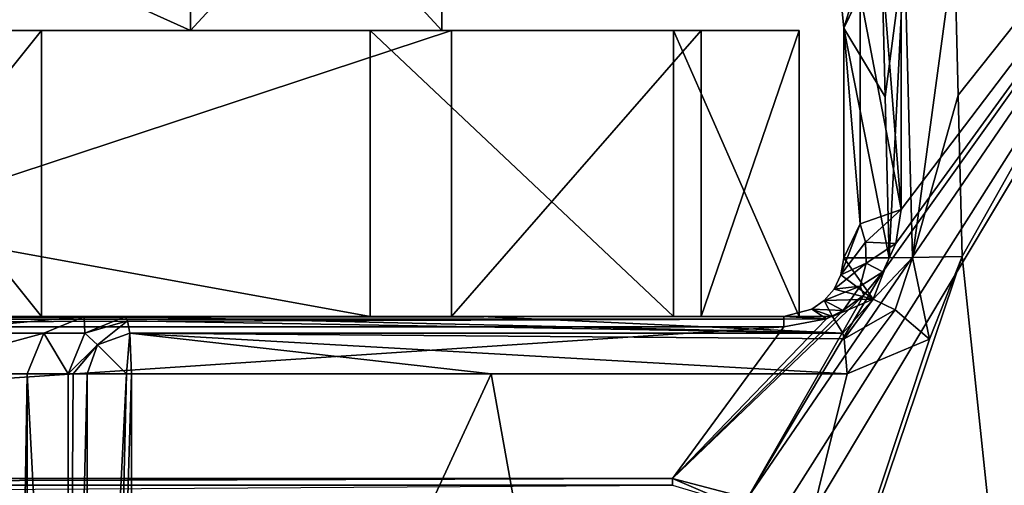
# Model space of a CAD drawing. Header units: millimetres. Extents: x -18.9 to 18.9, y -8.8 to 59.9.
# Tile 452 of 463: x 1.5 to 5, y 56.3 to 57.9. Entities that reach past the tile are written whole.
import ezdxf

# ---------------------------------------------------------------- set-up
doc = ezdxf.new("R2010")
doc.units = ezdxf.units.MM
doc.header["$LTSCALE"] = 65.185185
for name, color, linetype in [('1062', 7, 'CONTINUOUS'), ('1082', 7, 'CONTINUOUS'), ('1095', 7, 'CONTINUOUS'), ('1096', 7, 'CONTINUOUS'), ('1097', 7, 'CONTINUOUS'), ('1098', 7, 'CONTINUOUS'), ('1099', 7, 'CONTINUOUS'), ('1101', 7, 'CONTINUOUS'), ('1102', 7, 'CONTINUOUS'), ('1103', 7, 'CONTINUOUS'), ('1106', 7, 'CONTINUOUS'), ('1243', 7, 'CONTINUOUS'), ('1278', 7, 'CONTINUOUS'), ('833', 7, 'CONTINUOUS'), ('834', 7, 'CONTINUOUS'), ('835', 7, 'CONTINUOUS'), ('862', 7, 'CONTINUOUS'), ('863', 7, 'CONTINUOUS'), ('866', 7, 'CONTINUOUS'), ('876', 7, 'CONTINUOUS'), ('888', 7, 'CONTINUOUS'), ('893', 7, 'CONTINUOUS'), ('895', 7, 'CONTINUOUS'), ('906', 7, 'CONTINUOUS'), ('907', 7, 'CONTINUOUS'), ('927', 7, 'CONTINUOUS'), ('936', 7, 'CONTINUOUS'), ('937', 7, 'CONTINUOUS'), ('941', 7, 'CONTINUOUS'), ('942', 7, 'CONTINUOUS'), ('943', 7, 'CONTINUOUS'), ('998', 7, 'CONTINUOUS')]:
    doc.layers.add(name, color=color, linetype=linetype)

msp = doc.modelspace()

# ---------------------------------------------------------------- linework, layer by layer
at = {"layer": '1062', "color": 7, "linetype": 'Continuous'}
for points in [[(3.8069, 56.3334, 0.8952), (-3.8069, 56.3334, 0.8952), (-3.8069, 56.3095, 0.9233), (3.8069, 56.3334, 0.8952)], [(3.8069, 56.3334, 0.8952), (-3.8069, 56.3095, 0.9233), (3.8069, 56.3095, 0.9233), (3.8069, 56.3334, 0.8952)], [(-3.8069, 56.3095, 0.9233), (-3.8069, 56.2619, 0.9579), (3.8069, 56.3095, 0.9233), (-3.8069, 56.3095, 0.9233)]]:
    msp.add_3dface(points, dxfattribs=at)
at = {"layer": '1082', "color": 7, "linetype": 'Continuous'}
for points in [[(4.0686, 56.265, 0.9928), (3.8069, 56.3334, 0.8952), (3.9868, 56.2565, 0.9903), (4.0686, 56.265, 0.9928)], [(3.8069, 56.3334, 0.8952), (3.8069, 56.3095, 0.9233), (3.9868, 56.2565, 0.9903), (3.8069, 56.3334, 0.8952)]]:
    msp.add_3dface(points, dxfattribs=at)
at = {"layer": '1095', "color": 7, "linetype": 'Continuous'}
for points in [[(0.8, 56.9, -9.5106), (-4.25, 56.9, -10.1366), (4.25, 56.9, -10.1366), (0.8, 56.9, -9.5106)], [(-4.25, 56.9, -10.1366), (-0.8, 56.9, -6.7394), (4.25, 56.9, 0.375), (-4.25, 56.9, -10.1366)], [(-4.25, 56.9, -10.1366), (-3.9069, 56.9, -11.0914), (4.25, 56.9, -10.1366), (-4.25, 56.9, -10.1366)], [(-4.25, 56.9, 0.375), (-4.25, 56.9, -10.1366), (4.25, 56.9, 0.375), (-4.25, 56.9, 0.375)], [(-3.8106, 56.9, 1.4356), (-4.25, 56.9, 0.375), (3.8106, 56.9, 1.4356), (-3.8106, 56.9, 1.4356)], [(3.8106, 56.9, 1.4356), (-4.25, 56.9, 0.375), (4.25, 56.9, 0.375), (3.8106, 56.9, 1.4356)], [(-3.9069, 56.9, -11.0914), (-3.0345, 56.9, -11.6094), (3.9069, 56.9, -11.0914), (-3.9069, 56.9, -11.0914)], [(4.25, 56.9, -10.1366), (-3.9069, 56.9, -11.0914), (3.9069, 56.9, -11.0914), (4.25, 56.9, -10.1366)], [(-2.75, 56.9, 1.875), (-3.8106, 56.9, 1.4356), (2.75, 56.9, 1.875), (-2.75, 56.9, 1.875)], [(2.75, 56.9, 1.875), (-3.8106, 56.9, 1.4356), (3.8106, 56.9, 1.4356), (2.75, 56.9, 1.875)], [(0, 56.9, -11.8998), (3.0345, 56.9, -11.6094), (-3.0345, 56.9, -11.6094), (0, 56.9, -11.8998)], [(-3.0345, 56.9, -11.6094), (3.0345, 56.9, -11.6094), (3.9069, 56.9, -11.0914), (-3.0345, 56.9, -11.6094)], [(-0.8, 56.9, -6.7394), (0.8, 56.9, -6.7394), (4.25, 56.9, 0.375), (-0.8, 56.9, -6.7394)], [(1.6, 56.9, -8.125), (0.8, 56.9, -9.5106), (4.25, 56.9, -10.1366), (1.6, 56.9, -8.125)], [(0.8, 56.9, -6.7394), (1.6, 56.9, -8.125), (4.25, 56.9, 0.375), (0.8, 56.9, -6.7394)], [(4.25, 56.9, 0.375), (1.6, 56.9, -8.125), (4.25, 56.9, -10.1366), (4.25, 56.9, 0.375)]]:
    msp.add_3dface(points, dxfattribs=at)
at = {"layer": '1096', "color": 7, "linetype": 'Continuous'}
for points in [[(4.25, 57.9, -10.1366), (0.8, 57.9, -6.7394), (-4.25, 57.9, 0.375), (4.25, 57.9, -10.1366)], [(-0.8, 57.9, -9.5106), (4.25, 57.9, -10.1366), (-4.25, 57.9, -10.1366), (-0.8, 57.9, -9.5106)], [(4.25, 57.9, 0.375), (4.25, 57.9, -10.1366), (-4.25, 57.9, 0.375), (4.25, 57.9, 0.375)], [(-4.25, 57.9, -10.1366), (4.25, 57.9, -10.1366), (3.9069, 57.9, -11.0914), (-4.25, 57.9, -10.1366)], [(-3.8106, 57.9, 1.4356), (4.25, 57.9, 0.375), (-4.25, 57.9, 0.375), (-3.8106, 57.9, 1.4356)], [(-3.9069, 57.9, -11.0914), (-4.25, 57.9, -10.1366), (3.9069, 57.9, -11.0914), (-3.9069, 57.9, -11.0914)], [(-3.0345, 57.9, -11.6094), (-3.9069, 57.9, -11.0914), (3.0345, 57.9, -11.6094), (-3.0345, 57.9, -11.6094)], [(3.0345, 57.9, -11.6094), (-3.9069, 57.9, -11.0914), (3.9069, 57.9, -11.0914), (3.0345, 57.9, -11.6094)], [(3.8106, 57.9, 1.4356), (4.25, 57.9, 0.375), (-3.8106, 57.9, 1.4356), (3.8106, 57.9, 1.4356)], [(-2.75, 57.9, 1.875), (3.8106, 57.9, 1.4356), (-3.8106, 57.9, 1.4356), (-2.75, 57.9, 1.875)], [(0, 57.9, -11.8998), (-3.0345, 57.9, -11.6094), (3.0345, 57.9, -11.6094), (0, 57.9, -11.8998)], [(2.75, 57.9, 1.875), (3.8106, 57.9, 1.4356), (-2.75, 57.9, 1.875), (2.75, 57.9, 1.875)], [(-0.8, 57.9, -9.5106), (0.8, 57.9, -9.5106), (4.25, 57.9, -10.1366), (-0.8, 57.9, -9.5106)], [(1.6, 57.9, -8.125), (0.8, 57.9, -6.7394), (4.25, 57.9, -10.1366), (1.6, 57.9, -8.125)], [(0.8, 57.9, -9.5106), (1.6, 57.9, -8.125), (4.25, 57.9, -10.1366), (0.8, 57.9, -9.5106)]]:
    msp.add_3dface(points, dxfattribs=at)
at = {"layer": '1097', "color": 7, "linetype": 'Continuous'}
for points in [[(0.8, 56.9, -9.5106), (1.6, 56.9, -8.125), (0.8, 57.9, -9.5106), (0.8, 56.9, -9.5106)], [(1.6, 56.9, -8.125), (1.6, 57.9, -8.125), (0.8, 57.9, -9.5106), (1.6, 56.9, -8.125)]]:
    msp.add_3dface(points, dxfattribs=at)
at = {"layer": '1098', "color": 7, "linetype": 'Continuous'}
for points in [[(1.6, 56.9, -8.125), (0.8, 56.9, -6.7394), (1.6, 57.9, -8.125), (1.6, 56.9, -8.125)], [(0.8, 56.9, -6.7394), (0.8, 57.9, -6.7394), (1.6, 57.9, -8.125), (0.8, 56.9, -6.7394)]]:
    msp.add_3dface(points, dxfattribs=at)
at = {"layer": '1099', "color": 7, "linetype": 'Continuous'}
for points in [[(4.25, 56.9, 0.375), (4.25, 56.9, -10.1366), (4.25, 57.9, 0.375), (4.25, 56.9, 0.375)], [(4.25, 56.9, -10.1366), (4.25, 57.9, -10.1366), (4.25, 57.9, 0.375), (4.25, 56.9, -10.1366)]]:
    msp.add_3dface(points, dxfattribs=at)
at = {"layer": '1101', "color": 7, "linetype": 'Continuous'}
for points in [[(-2.75, 56.9, 1.875), (2.75, 56.9, 1.875), (-2.75, 57.9, 1.875), (-2.75, 56.9, 1.875)], [(2.75, 56.9, 1.875), (2.75, 57.9, 1.875), (-2.75, 57.9, 1.875), (2.75, 56.9, 1.875)]]:
    msp.add_3dface(points, dxfattribs=at)
at = {"layer": '1102', "color": 7, "linetype": 'Continuous'}
for points in [[(3.0345, 56.9, -11.6094), (0, 56.9, -11.8998), (3.0345, 57.9, -11.6094), (3.0345, 56.9, -11.6094)], [(0, 56.9, -11.8998), (0, 57.9, -11.8998), (3.0345, 57.9, -11.6094), (0, 56.9, -11.8998)]]:
    msp.add_3dface(points, dxfattribs=at)
at = {"layer": '1103', "color": 7, "linetype": 'Continuous'}
for points in [[(3.9069, 56.9, -11.0914), (3.0345, 56.9, -11.6094), (3.9069, 57.9, -11.0914), (3.9069, 56.9, -11.0914)], [(3.0345, 56.9, -11.6094), (3.0345, 57.9, -11.6094), (3.9069, 57.9, -11.0914), (3.0345, 56.9, -11.6094)], [(4.25, 56.9, -10.1366), (3.9069, 56.9, -11.0914), (4.25, 57.9, -10.1366), (4.25, 56.9, -10.1366)], [(4.25, 57.9, -10.1366), (3.9069, 56.9, -11.0914), (3.9069, 57.9, -11.0914), (4.25, 57.9, -10.1366)]]:
    msp.add_3dface(points, dxfattribs=at)
at = {"layer": '1106', "color": 7, "linetype": 'Continuous'}
for points in [[(2.75, 56.9, 1.875), (3.8106, 56.9, 1.4356), (2.75, 57.9, 1.875), (2.75, 56.9, 1.875)], [(3.8106, 56.9, 1.4356), (3.8106, 57.9, 1.4356), (2.75, 57.9, 1.875), (3.8106, 56.9, 1.4356)], [(3.8106, 56.9, 1.4356), (4.25, 56.9, 0.375), (3.8106, 57.9, 1.4356), (3.8106, 56.9, 1.4356)], [(4.25, 56.9, 0.375), (4.25, 57.9, 0.375), (3.8106, 57.9, 1.4356), (4.25, 56.9, 0.375)]]:
    msp.add_3dface(points, dxfattribs=at)
at = {"layer": '1243', "color": 7, "linetype": 'Continuous'}
for points in [[(0, 57.9, -5.125), (1.0725, 57.9, -8.125), (2.1213, 57.9, -10.2463), (0, 57.9, -5.125)], [(0.5368, 57.9, -9.0534), (0, 57.9, -11.125), (2.1213, 57.9, -10.2463), (0.5368, 57.9, -9.0534)], [(2.1213, 57.9, -6.0037), (0, 57.9, -5.125), (2.1213, 57.9, -10.2463), (2.1213, 57.9, -6.0037)], [(1.0725, 57.9, -8.125), (0.5368, 57.9, -9.0534), (2.1213, 57.9, -10.2463), (1.0725, 57.9, -8.125)], [(3, 57.9, -8.125), (2.1213, 57.9, -6.0037), (2.1213, 57.9, -10.2463), (3, 57.9, -8.125)]]:
    msp.add_3dface(points, dxfattribs=at)
at = {"layer": '1278', "color": 7, "linetype": 'Continuous'}
for points in [[(2.1213, 57.9, -10.2463), (0, 57.9, -11.125), (2.1213, 58.8568, -10.2463), (2.1213, 57.9, -10.2463)], [(0, 57.9, -11.125), (0, 58.8568, -11.125), (2.1213, 58.8568, -10.2463), (0, 57.9, -11.125)], [(0, 57.9, -5.125), (2.1213, 57.9, -6.0037), (0, 58.8568, -5.125), (0, 57.9, -5.125)], [(2.1213, 57.9, -6.0037), (2.1213, 58.8568, -6.0037), (0, 58.8568, -5.125), (2.1213, 57.9, -6.0037)], [(2.1213, 57.9, -6.0037), (3, 57.9, -8.125), (2.1213, 58.8568, -6.0037), (2.1213, 57.9, -6.0037)], [(3, 57.9, -8.125), (2.1213, 57.9, -10.2463), (3, 58.8568, -8.125), (3, 57.9, -8.125)], [(3, 57.9, -8.125), (3, 58.8568, -8.125), (2.1213, 58.8568, -6.0037), (3, 57.9, -8.125)], [(2.1213, 57.9, -10.2463), (2.1213, 58.8568, -10.2463), (3, 58.8568, -8.125), (2.1213, 57.9, -10.2463)]]:
    msp.add_3dface(points, dxfattribs=at)
at = {"layer": '833', "color": 7, "linetype": 'Continuous'}
for points in [[(0, 56.9, -0.2696), (-4.196, 56.9, 0.023), (4.196, 56.9, 0.023), (0, 56.9, -0.2696)], [(1.2284, 56.9, -0.7732), (0, 56.9, -0.2696), (4.196, 56.9, 0.023), (1.2284, 56.9, -0.7732)], [(1.7497, 56.9, -1.989), (1.2284, 56.9, -0.7732), (4.196, 56.9, 0.023), (1.7497, 56.9, -1.989)], [(1.8933, 56.9, -10.215), (1.7497, 56.9, -1.989), (4.196, 56.9, 0.023), (1.8933, 56.9, -10.215)], [(3.1361, 56.9, -10.0312), (1.8933, 56.9, -10.215), (4.196, 56.9, 0.023), (3.1361, 56.9, -10.0312)], [(4.3667, 56.9, -9.756), (3.1361, 56.9, -10.0312), (4.196, 56.9, 0.023), (4.3667, 56.9, -9.756)]]:
    msp.add_3dface(points, dxfattribs=at)
at = {"layer": '834', "color": 7, "linetype": 'Continuous'}
for points in [[(6.1449, 59.3, -3.3415), (4.5425, 57.0558, -0.1366), (4.0686, 56.265, 0.9928), (6.1449, 59.3, -3.3415)], [(4.1647, 56.1786, 1.1162), (6.1449, 59.3, -3.3415), (4.0686, 56.265, 0.9928), (4.1647, 56.1786, 1.1162)], [(4.2066, 56.063, 1.2813), (6.1449, 59.3, -3.3415), (4.1647, 56.1786, 1.1162), (4.2066, 56.063, 1.2813)], [(4.3315, 53.5588, 4.8577), (6.1449, 59.3, -3.3415), (4.2066, 56.063, 1.2813), (4.3315, 53.5588, 4.8577)], [(5.9491, 52.8673, 5.8452), (6.1449, 59.3, -3.3415), (4.3308, 53.2782, 5.2585), (5.9491, 52.8673, 5.8452)], [(4.3308, 53.2782, 5.2585), (6.1449, 59.3, -3.3415), (4.3515, 53.366, 5.1331), (4.3308, 53.2782, 5.2585)], [(4.3476, 53.4627, 4.995), (6.1449, 59.3, -3.3415), (4.3315, 53.5588, 4.8577), (4.3476, 53.4627, 4.995)], [(4.3515, 53.366, 5.1331), (6.1449, 59.3, -3.3415), (4.3476, 53.4627, 4.995), (4.3515, 53.366, 5.1331)], [(4.5883, 57.1548, -0.2779), (4.5425, 57.0558, -0.1366), (6.1449, 59.3, -3.3415), (4.5883, 57.1548, -0.2779)], [(4.6062, 57.2738, -0.4478), (4.5883, 57.1548, -0.2779), (6.1449, 59.3, -3.3415), (4.6062, 57.2738, -0.4478)], [(4.6062, 58.0767, -1.5946), (4.6062, 57.2738, -0.4478), (6.1449, 59.3, -3.3415), (4.6062, 58.0767, -1.5946)], [(4.5425, 57.0558, -0.1366), (4.4756, 56.975, -0.0211), (4.0686, 56.265, 0.9928), (4.5425, 57.0558, -0.1366)], [(4.4756, 56.975, -0.0211), (4.4031, 56.9207, 0.0564), (3.8069, 56.3334, 0.8952), (4.4756, 56.975, -0.0211)], [(4.0686, 56.265, 0.9928), (4.4756, 56.975, -0.0211), (3.8069, 56.3334, 0.8952), (4.0686, 56.265, 0.9928)], [(4.4031, 56.9207, 0.0564), (4.3448, 56.8922, 0.0971), (3.8069, 56.3334, 0.8952), (4.4031, 56.9207, 0.0564)], [(4.3448, 56.8922, 0.0971), (4.196, 56.8638, 0.1377), (3.8069, 56.3334, 0.8952), (4.3448, 56.8922, 0.0971)], [(4.196, 56.8638, 0.1377), (-4.196, 56.8638, 0.1377), (-3.8069, 56.3334, 0.8952), (4.196, 56.8638, 0.1377)], [(3.8069, 56.3334, 0.8952), (4.196, 56.8638, 0.1377), (-3.8069, 56.3334, 0.8952), (3.8069, 56.3334, 0.8952)]]:
    msp.add_3dface(points, dxfattribs=at)
at = {"layer": '835', "color": 7, "linetype": 'Continuous'}
for points in [[(1.0864, 56.7, -0.914), (1.5498, 56.7, -1.9924), (1.4032, 47.721, -1.361), (1.0864, 56.7, -0.914)], [(1.4032, 47.721, -1.361), (1.5498, 56.7, -1.9924), (1.5498, 48.2204, -1.9924), (1.4032, 47.721, -1.361)]]:
    msp.add_3dface(points, dxfattribs=at)
at = {"layer": '862', "color": 7, "linetype": 'Continuous'}
for points in [[(4.793, 58.1903, -9.8463), (5.9386, 59.1, -9.4747), (4.806, 57.6737, -9.8426), (4.793, 58.1903, -9.8463)], [(4.806, 57.6737, -9.8426), (5.9386, 59.1, -9.4747), (4.8201, 57.1099, -9.8385), (4.806, 57.6737, -9.8426)], [(5.9386, 59.1, -9.4747), (5.1999, 53.5032, -9.7243), (4.8201, 57.1099, -9.8385), (5.9386, 59.1, -9.4747)], [(4.8201, 57.1099, -9.8385), (5.1999, 53.5032, -9.7243), (3.6956, 53.7791, -10.1225), (4.8201, 57.1099, -9.8385)], [(4.7061, 56.8208, -9.871), (4.8201, 57.1099, -9.8385), (3.6956, 53.7791, -10.1225), (4.7061, 56.8208, -9.871)], [(4.4175, 56.7, -9.9494), (4.7061, 56.8208, -9.871), (3.6956, 53.7791, -10.1225), (4.4175, 56.7, -9.9494)], [(1.9153, 56.7, -10.4138), (3.1727, 56.7, -10.2278), (1.9153, 53.9804, -10.4138), (1.9153, 56.7, -10.4138)], [(1.9153, 53.9804, -10.4138), (3.1727, 56.7, -10.2278), (3.6956, 53.7791, -10.1225), (1.9153, 53.9804, -10.4138)], [(3.1727, 56.7, -10.2278), (4.4175, 56.7, -9.9494), (3.6956, 53.7791, -10.1225), (3.1727, 56.7, -10.2278)]]:
    msp.add_3dface(points, dxfattribs=at)
at = {"layer": '863', "color": 7, "linetype": 'Continuous'}
for points in [[(1.8933, 56.9, -10.215), (3.1361, 56.9, -10.0312), (4.4026, 56.8414, -9.8927), (1.8933, 56.9, -10.215)], [(1.8933, 56.9, -10.215), (4.4026, 56.8414, -9.8927), (1.9016, 56.8853, -10.2898), (1.8933, 56.9, -10.215)], [(1.9016, 56.8853, -10.2898), (4.4026, 56.8414, -9.8927), (1.9088, 56.842, -10.3549), (1.9016, 56.8853, -10.2898)], [(3.1361, 56.9, -10.0312), (4.3667, 56.9, -9.756), (4.4026, 56.8414, -9.8927), (3.1361, 56.9, -10.0312)], [(4.4175, 56.7, -9.9494), (3.1727, 56.7, -10.2278), (1.9088, 56.842, -10.3549), (4.4175, 56.7, -9.9494)], [(4.407, 56.8216, -9.9095), (4.4175, 56.7, -9.9494), (1.9088, 56.842, -10.3549), (4.407, 56.8216, -9.9095)], [(3.1727, 56.7, -10.2278), (1.9153, 56.7, -10.4138), (1.9088, 56.842, -10.3549), (3.1727, 56.7, -10.2278)], [(4.4026, 56.8414, -9.8927), (4.407, 56.8216, -9.9095), (1.9088, 56.842, -10.3549), (4.4026, 56.8414, -9.8927)]]:
    msp.add_3dface(points, dxfattribs=at)
at = {"layer": '866', "color": 7, "linetype": 'Continuous'}
for points in [[(1.2284, 56.9, -0.7732), (1.7497, 56.9, -1.989), (1.1275, 56.8414, -0.8722), (1.2284, 56.9, -0.7732)], [(1.7497, 56.9, -1.989), (1.6083, 56.8414, -1.9914), (1.1275, 56.8414, -0.8722), (1.7497, 56.9, -1.989)], [(1.5498, 56.7, -1.9924), (1.0864, 56.7, -0.914), (1.6083, 56.8414, -1.9914), (1.5498, 56.7, -1.9924)], [(1.6083, 56.8414, -1.9914), (1.0864, 56.7, -0.914), (1.1275, 56.8414, -0.8722), (1.6083, 56.8414, -1.9914)]]:
    msp.add_3dface(points, dxfattribs=at)
at = {"layer": '876', "color": 7, "linetype": 'Continuous'}
for points in [[(1.5498, 48.2204, -1.9924), (1.5498, 56.7, -1.9924), (1.6933, 53.9804, -10.2185), (1.5498, 48.2204, -1.9924)], [(1.6933, 53.9804, -10.2185), (1.5498, 56.7, -1.9924), (1.6933, 56.7, -10.2185), (1.6933, 53.9804, -10.2185)]]:
    msp.add_3dface(points, dxfattribs=at)
at = {"layer": '888', "color": 7, "linetype": 'Continuous'}
for points in [[(1.6933, 53.9804, -10.2185), (1.6933, 56.7, -10.2185), (1.7112, 56.7, -10.2976), (1.6933, 53.9804, -10.2185)], [(1.7605, 56.7, -10.3645), (1.6933, 53.9804, -10.2185), (1.7112, 56.7, -10.2976), (1.7605, 56.7, -10.3645)], [(1.6933, 53.9804, -10.2185), (1.7605, 56.7, -10.3645), (1.7614, 53.9804, -10.3653), (1.6933, 53.9804, -10.2185)], [(1.7605, 56.7, -10.3645), (1.8972, 56.7, -10.4149), (1.7614, 53.9804, -10.3653), (1.7605, 56.7, -10.3645)], [(1.7614, 53.9804, -10.3653), (1.8972, 56.7, -10.4149), (1.8333, 53.9804, -10.4058), (1.7614, 53.9804, -10.3653)], [(1.9153, 56.7, -10.4138), (1.9153, 53.9804, -10.4138), (1.8333, 53.9804, -10.4058), (1.9153, 56.7, -10.4138)], [(1.8972, 56.7, -10.4149), (1.9153, 56.7, -10.4138), (1.8333, 53.9804, -10.4058), (1.8972, 56.7, -10.4149)]]:
    msp.add_3dface(points, dxfattribs=at)
at = {"layer": '893', "color": 7, "linetype": 'Continuous'}
for points in [[(1.6083, 56.8414, -1.9914), (1.7497, 56.9, -1.989), (1.7522, 56.8416, -10.2174), (1.6083, 56.8414, -1.9914)], [(1.7497, 56.9, -1.989), (1.8933, 56.9, -10.215), (1.7522, 56.8416, -10.2174), (1.7497, 56.9, -1.989)], [(1.6933, 56.7, -10.2185), (1.5498, 56.7, -1.9924), (1.6083, 56.8414, -1.9914), (1.6933, 56.7, -10.2185)], [(1.6933, 56.7, -10.2185), (1.6083, 56.8414, -1.9914), (1.7522, 56.8416, -10.2174), (1.6933, 56.7, -10.2185)]]:
    msp.add_3dface(points, dxfattribs=at)
at = {"layer": '895', "color": 7, "linetype": 'Continuous'}
for points in [[(1.7522, 56.8416, -10.2174), (1.8933, 56.9, -10.215), (1.9016, 56.8853, -10.2898), (1.7522, 56.8416, -10.2174)], [(1.7522, 56.8416, -10.2174), (1.9016, 56.8853, -10.2898), (1.7957, 56.8006, -10.3576), (1.7522, 56.8416, -10.2174)], [(1.9016, 56.8853, -10.2898), (1.9088, 56.842, -10.3549), (1.7957, 56.8006, -10.3576), (1.9016, 56.8853, -10.2898)], [(1.6933, 56.7, -10.2185), (1.7522, 56.8416, -10.2174), (1.7957, 56.8006, -10.3576), (1.6933, 56.7, -10.2185)], [(1.9088, 56.842, -10.3549), (1.8972, 56.7, -10.4149), (1.7957, 56.8006, -10.3576), (1.9088, 56.842, -10.3549)], [(1.9153, 56.7, -10.4138), (1.8972, 56.7, -10.4149), (1.9088, 56.842, -10.3549), (1.9153, 56.7, -10.4138)], [(1.7112, 56.7, -10.2976), (1.6933, 56.7, -10.2185), (1.7957, 56.8006, -10.3576), (1.7112, 56.7, -10.2976)], [(1.7605, 56.7, -10.3645), (1.7112, 56.7, -10.2976), (1.7957, 56.8006, -10.3576), (1.7605, 56.7, -10.3645)], [(1.8972, 56.7, -10.4149), (1.7605, 56.7, -10.3645), (1.7957, 56.8006, -10.3576), (1.8972, 56.7, -10.4149)]]:
    msp.add_3dface(points, dxfattribs=at)
at = {"layer": '906', "color": 7, "linetype": 'Continuous'}
for points in [[(4.196, 56.9, 0.023), (-4.196, 56.9, 0.023), (-4.196, 56.8907, 0.0831), (4.196, 56.9, 0.023)], [(4.196, 56.9, 0.023), (-4.196, 56.8907, 0.0831), (4.196, 56.8907, 0.0831), (4.196, 56.9, 0.023)], [(-4.196, 56.8638, 0.1377), (4.196, 56.8638, 0.1377), (4.196, 56.8907, 0.0831), (-4.196, 56.8638, 0.1377)], [(-4.196, 56.8907, 0.0831), (-4.196, 56.8638, 0.1377), (4.196, 56.8907, 0.0831), (-4.196, 56.8907, 0.0831)]]:
    msp.add_3dface(points, dxfattribs=at)
at = {"layer": '907', "color": 7, "linetype": 'Continuous'}
for points in [[(4.538, 58.1854, -9.6576), (4.5508, 57.6687, -9.6539), (4.4063, 57.9079, -1.7128), (4.538, 58.1854, -9.6576)], [(4.5648, 57.1049, -9.6499), (4.4063, 57.9079, -1.7128), (4.5508, 57.6687, -9.6539), (4.5648, 57.1049, -9.6499)], [(4.4063, 57.1049, -0.566), (4.4063, 57.9079, -1.7128), (4.5648, 57.1049, -9.6499), (4.4063, 57.1049, -0.566)]]:
    msp.add_3dface(points, dxfattribs=at)
at = {"layer": '927', "color": 7, "linetype": 'Continuous'}
for points in [[(4.4063, 57.1049, -0.566), (4.5087, 56.9604, -9.681), (4.3958, 57.0454, -0.396), (4.4063, 57.1049, -0.566)], [(4.4063, 57.1049, -0.566), (4.5648, 57.1049, -9.6499), (4.5087, 56.9604, -9.681), (4.4063, 57.1049, -0.566)], [(4.3958, 57.0454, -0.396), (4.5087, 56.9604, -9.681), (4.3717, 56.996, -0.2543), (4.3958, 57.0454, -0.396)], [(4.3717, 56.996, -0.2543), (4.5087, 56.9604, -9.681), (4.3372, 56.9555, -0.1382), (4.3717, 56.996, -0.2543)], [(4.3372, 56.9555, -0.1382), (4.3667, 56.9, -9.756), (4.2945, 56.9252, -0.0507), (4.3372, 56.9555, -0.1382)], [(4.5087, 56.9604, -9.681), (4.3667, 56.9, -9.756), (4.3372, 56.9555, -0.1382), (4.5087, 56.9604, -9.681)], [(4.3667, 56.9, -9.756), (4.196, 56.9, 0.023), (4.2945, 56.9252, -0.0507), (4.3667, 56.9, -9.756)]]:
    msp.add_3dface(points, dxfattribs=at)
at = {"layer": '936', "color": 7, "linetype": 'Continuous'}
for points in [[(4.793, 58.1903, -9.8463), (4.6459, 57.1058, -9.8072), (4.6186, 58.1862, -9.8145), (4.793, 58.1903, -9.8463)], [(4.793, 58.1903, -9.8463), (4.806, 57.6737, -9.8426), (4.6459, 57.1058, -9.8072), (4.793, 58.1903, -9.8463)], [(4.5508, 57.6687, -9.6539), (4.538, 58.1854, -9.6576), (4.6186, 58.1862, -9.8145), (4.5508, 57.6687, -9.6539)], [(4.5648, 57.1049, -9.6499), (4.5508, 57.6687, -9.6539), (4.6186, 58.1862, -9.8145), (4.5648, 57.1049, -9.6499)], [(4.6459, 57.1058, -9.8072), (4.5648, 57.1049, -9.6499), (4.6186, 58.1862, -9.8145), (4.6459, 57.1058, -9.8072)], [(4.806, 57.6737, -9.8426), (4.8201, 57.1099, -9.8385), (4.6459, 57.1058, -9.8072), (4.806, 57.6737, -9.8426)]]:
    msp.add_3dface(points, dxfattribs=at)
at = {"layer": '937', "color": 7, "linetype": 'Continuous'}
for points in [[(4.5087, 56.9604, -9.681), (4.5648, 57.1049, -9.6499), (4.6459, 57.1058, -9.8072), (4.5087, 56.9604, -9.681)], [(4.5087, 56.9604, -9.681), (4.6459, 57.1058, -9.8072), (4.5855, 56.9237, -9.8367), (4.5087, 56.9604, -9.681)], [(4.6459, 57.1058, -9.8072), (4.7061, 56.8208, -9.871), (4.5855, 56.9237, -9.8367), (4.6459, 57.1058, -9.8072)], [(4.8201, 57.1099, -9.8385), (4.7061, 56.8208, -9.871), (4.6459, 57.1058, -9.8072), (4.8201, 57.1099, -9.8385)], [(4.3667, 56.9, -9.756), (4.5087, 56.9604, -9.681), (4.4026, 56.8414, -9.8927), (4.3667, 56.9, -9.756)], [(4.4026, 56.8414, -9.8927), (4.5087, 56.9604, -9.681), (4.407, 56.8216, -9.9095), (4.4026, 56.8414, -9.8927)], [(4.407, 56.8216, -9.9095), (4.5087, 56.9604, -9.681), (4.5855, 56.9237, -9.8367), (4.407, 56.8216, -9.9095)], [(4.4175, 56.7, -9.9494), (4.407, 56.8216, -9.9095), (4.5855, 56.9237, -9.8367), (4.4175, 56.7, -9.9494)], [(4.7061, 56.8208, -9.871), (4.4175, 56.7, -9.9494), (4.5855, 56.9237, -9.8367), (4.7061, 56.8208, -9.871)]]:
    msp.add_3dface(points, dxfattribs=at)
at = {"layer": '941', "color": 7, "linetype": 'Continuous'}
msp.add_3dface([(4.538, 58.1854, -9.6576), (4.4063, 57.9079, -1.7128), (4.4, 57.9682, -1.8784), (4.538, 58.1854, -9.6576)], dxfattribs=at)
at = {"layer": '942', "color": 7, "linetype": 'Continuous'}
for points in [[(4.4626, 58.027, -1.6294), (4.6062, 57.2738, -0.4478), (4.5436, 58.0685, -1.6003), (4.4626, 58.027, -1.6294)], [(4.6062, 57.2738, -0.4478), (4.6062, 58.0767, -1.5946), (4.5436, 58.0685, -1.6003), (4.6062, 57.2738, -0.4478)], [(4.4063, 57.9079, -1.7128), (4.4626, 57.224, -0.4827), (4.4626, 58.027, -1.6294), (4.4063, 57.9079, -1.7128)], [(4.4626, 57.224, -0.4827), (4.6062, 57.2738, -0.4478), (4.4626, 58.027, -1.6294), (4.4626, 57.224, -0.4827)], [(4.4063, 57.9079, -1.7128), (4.4063, 57.1049, -0.566), (4.4626, 57.224, -0.4827), (4.4063, 57.9079, -1.7128)]]:
    msp.add_3dface(points, dxfattribs=at)
at = {"layer": '943', "color": 7, "linetype": 'Continuous'}
for points in [[(4.6062, 57.2738, -0.4478), (4.4626, 57.224, -0.4827), (4.482, 57.1595, -0.3469), (4.6062, 57.2738, -0.4478)], [(4.5883, 57.1548, -0.2779), (4.6062, 57.2738, -0.4478), (4.482, 57.1595, -0.3469), (4.5883, 57.1548, -0.2779)], [(4.4063, 57.1049, -0.566), (4.3958, 57.0454, -0.396), (4.4626, 57.224, -0.4827), (4.4063, 57.1049, -0.566)], [(4.4626, 57.224, -0.4827), (4.3958, 57.0454, -0.396), (4.482, 57.1595, -0.3469), (4.4626, 57.224, -0.4827)], [(4.482, 57.1595, -0.3469), (4.3958, 57.0454, -0.396), (4.4842, 57.0869, -0.2099), (4.482, 57.1595, -0.3469)], [(4.5883, 57.1548, -0.2779), (4.482, 57.1595, -0.3469), (4.4842, 57.0869, -0.2099), (4.5883, 57.1548, -0.2779)], [(4.5425, 57.0558, -0.1366), (4.5883, 57.1548, -0.2779), (4.4842, 57.0869, -0.2099), (4.5425, 57.0558, -0.1366)], [(4.3958, 57.0454, -0.396), (4.3717, 56.996, -0.2543), (4.4842, 57.0869, -0.2099), (4.3958, 57.0454, -0.396)], [(4.4842, 57.0869, -0.2099), (4.3717, 56.996, -0.2543), (4.463, 57.0065, -0.0735), (4.4842, 57.0869, -0.2099)], [(4.5425, 57.0558, -0.1366), (4.4842, 57.0869, -0.2099), (4.463, 57.0065, -0.0735), (4.5425, 57.0558, -0.1366)], [(4.4756, 56.975, -0.0211), (4.5425, 57.0558, -0.1366), (4.463, 57.0065, -0.0735), (4.4756, 56.975, -0.0211)], [(4.3372, 56.9555, -0.1382), (4.4031, 56.9207, 0.0564), (4.463, 57.0065, -0.0735), (4.3372, 56.9555, -0.1382)], [(4.3717, 56.996, -0.2543), (4.3372, 56.9555, -0.1382), (4.463, 57.0065, -0.0735), (4.3717, 56.996, -0.2543)], [(4.4031, 56.9207, 0.0564), (4.4756, 56.975, -0.0211), (4.463, 57.0065, -0.0735), (4.4031, 56.9207, 0.0564)], [(4.4031, 56.9207, 0.0564), (4.3372, 56.9555, -0.1382), (4.2945, 56.9252, -0.0507), (4.4031, 56.9207, 0.0564)], [(4.196, 56.9, 0.023), (4.3448, 56.8922, 0.0971), (4.2945, 56.9252, -0.0507), (4.196, 56.9, 0.023)], [(4.3448, 56.8922, 0.0971), (4.4031, 56.9207, 0.0564), (4.2945, 56.9252, -0.0507), (4.3448, 56.8922, 0.0971)], [(4.3448, 56.8922, 0.0971), (4.196, 56.9, 0.023), (4.196, 56.8907, 0.0831), (4.3448, 56.8922, 0.0971)], [(4.196, 56.8638, 0.1377), (4.3448, 56.8922, 0.0971), (4.196, 56.8907, 0.0831), (4.196, 56.8638, 0.1377)]]:
    msp.add_3dface(points, dxfattribs=at)
at = {"layer": '998', "color": 7, "linetype": 'Continuous'}
for points in [[(4.4, 57.9682, -1.8784), (4.4063, 57.9079, -1.7128), (4.4827, 58.164, -1.7737), (4.4, 57.9682, -1.8784)], [(4.4063, 57.9079, -1.7128), (4.4626, 58.027, -1.6294), (4.4827, 58.164, -1.7737), (4.4063, 57.9079, -1.7128)]]:
    msp.add_3dface(points, dxfattribs=at)

doc.saveas('drawing.dxf')
